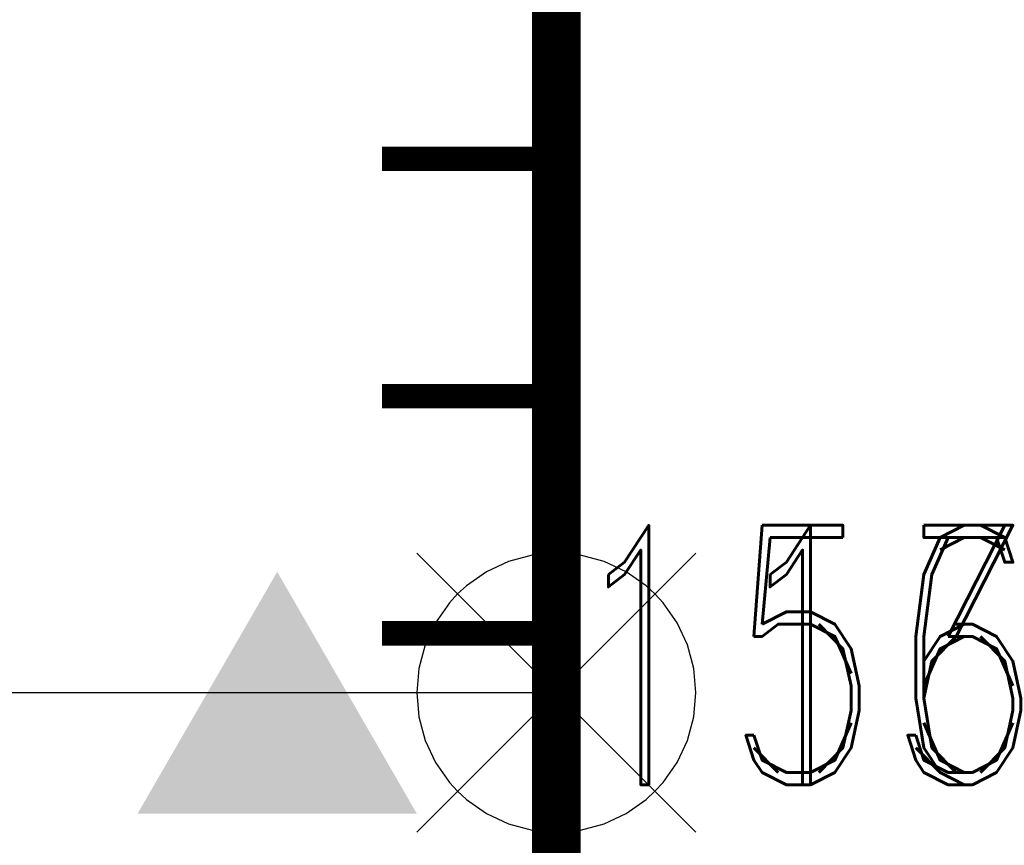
# Model space of a CAD drawing. Extents: x -2 to 113, y -136 to 16.
# Tile 459 of 541: x 109.29 to 113.44, y -40.53 to -37.05. Entities that reach past the tile are written whole.
import ezdxf
from ezdxf.enums import TextEntityAlignment as Align

# ---------------------------------------------------------------- set-up
doc = ezdxf.new("R2010")
doc.units = 0
doc.header["$MEASUREMENT"] = 0
doc.linetypes.add('SOLID', pattern=[0])
doc.layers.get('0').update_dxf_attribs({"linetype": 'SOLID'})
for name, color, linetype in [('1', 7, 'SOLID'), ('10', 7, 'SOLID'), ('11', 7, 'SOLID'), ('12', 7, 'SOLID'), ('13', 7, 'SOLID'), ('14', 7, 'SOLID'), ('15', 7, 'SOLID'), ('16', 7, 'SOLID'), ('17', 7, 'SOLID'), ('18', 7, 'SOLID'), ('19', 7, 'SOLID'), ('2', 7, 'SOLID'), ('20', 7, 'SOLID'), ('21', 7, 'SOLID'), ('22', 7, 'SOLID'), ('23', 7, 'SOLID'), ('24', 7, 'SOLID'), ('25', 7, 'SOLID'), ('26', 7, 'SOLID'), ('27', 7, 'SOLID'), ('28', 7, 'SOLID'), ('29', 7, 'SOLID'), ('3', 7, 'SOLID'), ('30', 7, 'SOLID'), ('31', 7, 'SOLID'), ('32', 7, 'SOLID'), ('33', 7, 'SOLID'), ('34', 7, 'SOLID'), ('35', 7, 'SOLID'), ('36', 7, 'SOLID'), ('37', 7, 'SOLID'), ('38', 7, 'SOLID'), ('39', 7, 'SOLID'), ('4', 7, 'SOLID'), ('40', 7, 'SOLID'), ('41', 7, 'SOLID'), ('42', 7, 'SOLID'), ('43', 7, 'SOLID'), ('44', 7, 'SOLID'), ('45', 7, 'SOLID'), ('46', 7, 'SOLID'), ('47', 7, 'SOLID'), ('48', 7, 'SOLID'), ('49', 7, 'SOLID'), ('5', 7, 'SOLID'), ('50', 7, 'SOLID'), ('51', 7, 'SOLID'), ('52', 7, 'SOLID'), ('53', 7, 'SOLID'), ('54', 7, 'SOLID'), ('55', 7, 'SOLID'), ('56', 7, 'SOLID'), ('57', 7, 'SOLID'), ('58', 7, 'SOLID'), ('59', 7, 'SOLID'), ('6', 7, 'SOLID'), ('60', 7, 'SOLID'), ('61', 7, 'SOLID'), ('62', 7, 'SOLID'), ('63', 7, 'SOLID'), ('64', 7, 'SOLID'), ('65', 7, 'SOLID'), ('66', 7, 'SOLID'), ('67', 7, 'SOLID'), ('68', 7, 'SOLID'), ('7', 7, 'SOLID'), ('8', 7, 'SOLID'), ('9', 7, 'SOLID')]:
    doc.layers.add(name, color=color, linetype=linetype)
doc.styles.add('ROMAND', font='romand', dxfattribs={"height": 1})

# ---------------------------------------------------------------- blocks, each defined once
blk = doc.blocks.new('DMK_3', base_point=(0, -6.7))
at = {"color": 7}
blk.add_solid([(-50, -50), (50, -50), (-50, -50), (0, 36.6)], dxfattribs=at)
blk = doc.blocks.new('DMK_19')
at = {"color": 7, "linetype": 'SOLID'}
for points in [[(-50, -50), (50, 50)], [(50, -50), (-50, 50)]]:
    blk.add_lwpolyline(points, dxfattribs=at)
blk = doc.blocks.new('DMK_7')
at = {"color": 7, "linetype": 'SOLID'}
blk.add_lwpolyline([(0, -50), (8.7, -49.25), (17.1, -47), (25, -43.3), (32.15, -38.3), (35.35, -35.35), (38.3, -32.15), (43.3, -25), (47, -17.1), (49.25, -8.7), (50, 0), (49.25, 8.7), (47, 17.1), (43.3, 25), (38.3, 32.15), (35.35, 35.35), (32.15, 38.3), (25, 43.3), (17.1, 47), (8.7, 49.25), (0, 50), (-8.7, 49.25), (-17.1, 47), (-25, 43.3), (-32.15, 38.3), (-35.35, 35.35), (-38.3, 32.15), (-43.3, 25), (-47, 17.1), (-49.25, 8.7), (-50, 0), (-49.25, -8.7), (-47, -17.1), (-43.3, -25), (-38.3, -32.15), (-35.35, -35.35), (-32.15, -38.3), (-25, -43.3), (-17.1, -47), (-8.7, -49.25), (0, -50)], dxfattribs=at)

msp = doc.modelspace()

# ---------------------------------------------------------------- linework, layer by layer
at = {"color": 7, "linetype": 'SOLID'}
for points, const_width in [([(-0.2175, -125.6385), (111.5472, -125.6385), (111.5472, 10.2438), (-0.2175, 10.2438), (-0.2175, -125.6385)], 0.2059), ([(111.5472, -37.6385), (110.8119, -37.6385)], 0.1029), ([(111.5472, -38.6385), (110.8119, -38.6385)], 0.1029), ([(111.5472, -39.6385), (110.8119, -39.6385)], 0.1029)]:
    msp.add_lwpolyline(points, dxfattribs=dict(at, const_width=const_width))
at = {"layer": '1', "color": 7, "linetype": 'SOLID'}
for points, const_width in [([(-0.2175, -125.6385), (111.5472, -125.6385), (111.5472, 10.2438), (-0.2175, 10.2438), (-0.2175, -125.6385)], 0.2059), ([(111.5472, -37.6385), (110.8119, -37.6385)], 0.1029), ([(111.5472, -38.6385), (110.8119, -38.6385)], 0.1029), ([(111.5472, -39.6385), (110.8119, -39.6385)], 0.1029)]:
    msp.add_lwpolyline(points, dxfattribs=dict(at, const_width=const_width))
at = {"layer": '10', "color": 7, "linetype": 'SOLID'}
for points, const_width in [([(-0.2175, -125.6385), (111.5472, -125.6385), (111.5472, 10.2438), (-0.2175, 10.2438), (-0.2175, -125.6385)], 0.2059), ([(111.5472, -37.6385), (110.8119, -37.6385)], 0.1029), ([(111.5472, -38.6385), (110.8119, -38.6385)], 0.1029), ([(111.5472, -39.6385), (110.8119, -39.6385)], 0.1029)]:
    msp.add_lwpolyline(points, dxfattribs=dict(at, const_width=const_width))
at = {"layer": '11', "color": 7, "linetype": 'SOLID'}
for points, const_width in [([(-0.2175, -125.6385), (111.5472, -125.6385), (111.5472, 10.2438), (-0.2175, 10.2438), (-0.2175, -125.6385)], 0.2059), ([(111.5472, -37.6385), (110.8119, -37.6385)], 0.1029), ([(111.5472, -38.6385), (110.8119, -38.6385)], 0.1029), ([(111.5472, -39.6385), (110.8119, -39.6385)], 0.1029)]:
    msp.add_lwpolyline(points, dxfattribs=dict(at, const_width=const_width))
at = {"layer": '12', "color": 7, "linetype": 'SOLID'}
for points, const_width in [([(-0.2175, -125.6385), (111.5472, -125.6385), (111.5472, 10.2438), (-0.2175, 10.2438), (-0.2175, -125.6385)], 0.2059), ([(111.5472, -37.6385), (110.8119, -37.6385)], 0.1029), ([(111.5472, -38.6385), (110.8119, -38.6385)], 0.1029), ([(111.5472, -39.6385), (110.8119, -39.6385)], 0.1029)]:
    msp.add_lwpolyline(points, dxfattribs=dict(at, const_width=const_width))
at = {"layer": '13', "color": 7, "linetype": 'SOLID'}
for points, const_width in [([(-0.2175, -125.6385), (111.5472, -125.6385), (111.5472, 10.2438), (-0.2175, 10.2438), (-0.2175, -125.6385)], 0.2059), ([(111.5472, -37.6385), (110.8119, -37.6385)], 0.1029), ([(111.5472, -38.6385), (110.8119, -38.6385)], 0.1029), ([(111.5472, -39.6385), (110.8119, -39.6385)], 0.1029)]:
    msp.add_lwpolyline(points, dxfattribs=dict(at, const_width=const_width))
at = {"layer": '14', "color": 7, "linetype": 'SOLID'}
for points, const_width in [([(-0.2175, -125.6385), (111.5472, -125.6385), (111.5472, 10.2438), (-0.2175, 10.2438), (-0.2175, -125.6385)], 0.2059), ([(111.5472, -37.6385), (110.8119, -37.6385)], 0.1029), ([(111.5472, -38.6385), (110.8119, -38.6385)], 0.1029), ([(111.5472, -39.6385), (110.8119, -39.6385)], 0.1029)]:
    msp.add_lwpolyline(points, dxfattribs=dict(at, const_width=const_width))
at = {"layer": '15', "color": 7, "linetype": 'SOLID'}
for points, const_width in [([(-0.2175, -125.6385), (111.5472, -125.6385), (111.5472, 10.2438), (-0.2175, 10.2438), (-0.2175, -125.6385)], 0.2059), ([(111.5472, -37.6385), (110.8119, -37.6385)], 0.1029), ([(111.5472, -38.6385), (110.8119, -38.6385)], 0.1029), ([(111.5472, -39.6385), (110.8119, -39.6385)], 0.1029)]:
    msp.add_lwpolyline(points, dxfattribs=dict(at, const_width=const_width))
at = {"layer": '16', "color": 7, "linetype": 'SOLID'}
for points, const_width in [([(-0.2175, -125.6385), (111.5472, -125.6385), (111.5472, 10.2438), (-0.2175, 10.2438), (-0.2175, -125.6385)], 0.2059), ([(111.5472, -37.6385), (110.8119, -37.6385)], 0.1029), ([(111.5472, -38.6385), (110.8119, -38.6385)], 0.1029), ([(111.5472, -39.6385), (110.8119, -39.6385)], 0.1029)]:
    msp.add_lwpolyline(points, dxfattribs=dict(at, const_width=const_width))
at = {"layer": '17', "color": 7, "linetype": 'SOLID'}
for points, const_width in [([(-0.2175, -125.6385), (111.5472, -125.6385), (111.5472, 10.2438), (-0.2175, 10.2438), (-0.2175, -125.6385)], 0.2059), ([(111.5472, -37.6385), (110.8119, -37.6385)], 0.1029), ([(111.5472, -38.6385), (110.8119, -38.6385)], 0.1029), ([(111.5472, -39.6385), (110.8119, -39.6385)], 0.1029)]:
    msp.add_lwpolyline(points, dxfattribs=dict(at, const_width=const_width))
at = {"layer": '18', "color": 7, "linetype": 'SOLID'}
for points, const_width in [([(-0.2175, -125.6385), (111.5472, -125.6385), (111.5472, 10.2438), (-0.2175, 10.2438), (-0.2175, -125.6385)], 0.2059), ([(111.5472, -37.6385), (110.8119, -37.6385)], 0.1029), ([(111.5472, -38.6385), (110.8119, -38.6385)], 0.1029), ([(111.5472, -39.6385), (110.8119, -39.6385)], 0.1029)]:
    msp.add_lwpolyline(points, dxfattribs=dict(at, const_width=const_width))
at = {"layer": '19', "color": 7, "linetype": 'SOLID'}
for points, const_width in [([(-0.2175, -125.6385), (111.5472, -125.6385), (111.5472, 10.2438), (-0.2175, 10.2438), (-0.2175, -125.6385)], 0.2059), ([(111.5472, -37.6385), (110.8119, -37.6385)], 0.1029), ([(111.5472, -38.6385), (110.8119, -38.6385)], 0.1029), ([(111.5472, -39.6385), (110.8119, -39.6385)], 0.1029)]:
    msp.add_lwpolyline(points, dxfattribs=dict(at, const_width=const_width))
at = {"layer": '2', "color": 7, "linetype": 'SOLID'}
for points, const_width in [([(-0.2175, -125.6385), (111.5472, -125.6385), (111.5472, 10.2438), (-0.2175, 10.2438), (-0.2175, -125.6385)], 0.2059), ([(111.5472, -37.6385), (110.8119, -37.6385)], 0.1029), ([(111.5472, -38.6385), (110.8119, -38.6385)], 0.1029), ([(111.5472, -39.6385), (110.8119, -39.6385)], 0.1029)]:
    msp.add_lwpolyline(points, dxfattribs=dict(at, const_width=const_width))
at = {"layer": '20', "color": 7, "linetype": 'SOLID'}
for points, const_width in [([(-0.2175, -125.6385), (111.5472, -125.6385), (111.5472, 10.2438), (-0.2175, 10.2438), (-0.2175, -125.6385)], 0.2059), ([(111.5472, -37.6385), (110.8119, -37.6385)], 0.1029), ([(111.5472, -38.6385), (110.8119, -38.6385)], 0.1029), ([(111.5472, -39.6385), (110.8119, -39.6385)], 0.1029)]:
    msp.add_lwpolyline(points, dxfattribs=dict(at, const_width=const_width))
at = {"layer": '21', "color": 7, "linetype": 'SOLID'}
for points, const_width in [([(-0.2175, -125.6385), (111.5472, -125.6385), (111.5472, 10.2438), (-0.2175, 10.2438), (-0.2175, -125.6385)], 0.2059), ([(111.5472, -37.6385), (110.8119, -37.6385)], 0.1029), ([(111.5472, -38.6385), (110.8119, -38.6385)], 0.1029), ([(111.5472, -39.6385), (110.8119, -39.6385)], 0.1029)]:
    msp.add_lwpolyline(points, dxfattribs=dict(at, const_width=const_width))
at = {"layer": '22', "color": 7, "linetype": 'SOLID'}
for points, const_width in [([(-0.2175, -125.6385), (111.5472, -125.6385), (111.5472, 10.2438), (-0.2175, 10.2438), (-0.2175, -125.6385)], 0.2059), ([(111.5472, -37.6385), (110.8119, -37.6385)], 0.1029), ([(111.5472, -38.6385), (110.8119, -38.6385)], 0.1029), ([(111.5472, -39.6385), (110.8119, -39.6385)], 0.1029)]:
    msp.add_lwpolyline(points, dxfattribs=dict(at, const_width=const_width))
at = {"layer": '23', "color": 7, "linetype": 'SOLID'}
for points, const_width in [([(-0.2175, -125.6385), (111.5472, -125.6385), (111.5472, 10.2438), (-0.2175, 10.2438), (-0.2175, -125.6385)], 0.2059), ([(111.5472, -37.6385), (110.8119, -37.6385)], 0.1029), ([(111.5472, -38.6385), (110.8119, -38.6385)], 0.1029), ([(111.5472, -39.6385), (110.8119, -39.6385)], 0.1029)]:
    msp.add_lwpolyline(points, dxfattribs=dict(at, const_width=const_width))
at = {"layer": '24', "color": 7, "linetype": 'SOLID'}
for points, const_width in [([(-0.2175, -125.6385), (111.5472, -125.6385), (111.5472, 10.2438), (-0.2175, 10.2438), (-0.2175, -125.6385)], 0.2059), ([(111.5472, -37.6385), (110.8119, -37.6385)], 0.1029), ([(111.5472, -38.6385), (110.8119, -38.6385)], 0.1029), ([(111.5472, -39.6385), (110.8119, -39.6385)], 0.1029)]:
    msp.add_lwpolyline(points, dxfattribs=dict(at, const_width=const_width))
at = {"layer": '25', "color": 7, "linetype": 'SOLID'}
for points, const_width in [([(-0.2175, -125.6385), (111.5472, -125.6385), (111.5472, 10.2438), (-0.2175, 10.2438), (-0.2175, -125.6385)], 0.2059), ([(111.5472, -37.6385), (110.8119, -37.6385)], 0.1029), ([(111.5472, -38.6385), (110.8119, -38.6385)], 0.1029), ([(111.5472, -39.6385), (110.8119, -39.6385)], 0.1029)]:
    msp.add_lwpolyline(points, dxfattribs=dict(at, const_width=const_width))
at = {"layer": '26', "color": 7, "linetype": 'SOLID'}
for points, const_width in [([(-0.2175, -125.6385), (111.5472, -125.6385), (111.5472, 10.2438), (-0.2175, 10.2438), (-0.2175, -125.6385)], 0.2059), ([(111.5472, -37.6385), (110.8119, -37.6385)], 0.1029), ([(111.5472, -38.6385), (110.8119, -38.6385)], 0.1029), ([(111.5472, -39.6385), (110.8119, -39.6385)], 0.1029)]:
    msp.add_lwpolyline(points, dxfattribs=dict(at, const_width=const_width))
at = {"layer": '27', "color": 7, "linetype": 'SOLID'}
for points, const_width in [([(-0.2175, -125.6385), (111.5472, -125.6385), (111.5472, 10.2438), (-0.2175, 10.2438), (-0.2175, -125.6385)], 0.2059), ([(111.5472, -37.6385), (110.8119, -37.6385)], 0.1029), ([(111.5472, -38.6385), (110.8119, -38.6385)], 0.1029), ([(111.5472, -39.6385), (110.8119, -39.6385)], 0.1029)]:
    msp.add_lwpolyline(points, dxfattribs=dict(at, const_width=const_width))
at = {"layer": '28', "color": 7, "linetype": 'SOLID'}
for points, const_width in [([(-0.2175, -125.6385), (111.5472, -125.6385), (111.5472, 10.2438), (-0.2175, 10.2438), (-0.2175, -125.6385)], 0.2059), ([(111.5472, -37.6385), (110.8119, -37.6385)], 0.1029), ([(111.5472, -38.6385), (110.8119, -38.6385)], 0.1029), ([(111.5472, -39.6385), (110.8119, -39.6385)], 0.1029)]:
    msp.add_lwpolyline(points, dxfattribs=dict(at, const_width=const_width))
at = {"layer": '29', "color": 7, "linetype": 'SOLID'}
for points, const_width in [([(-0.2175, -125.6385), (111.5472, -125.6385), (111.5472, 10.2438), (-0.2175, 10.2438), (-0.2175, -125.6385)], 0.2059), ([(111.5472, -37.6385), (110.8119, -37.6385)], 0.1029), ([(111.5472, -38.6385), (110.8119, -38.6385)], 0.1029), ([(111.5472, -39.6385), (110.8119, -39.6385)], 0.1029)]:
    msp.add_lwpolyline(points, dxfattribs=dict(at, const_width=const_width))
msp.add_lwpolyline([(93.9001, -39.8885), (111.5472, -39.8885)], dxfattribs=at)
at = {"layer": '3', "color": 7, "linetype": 'SOLID'}
for points, const_width in [([(-0.2175, -125.6385), (111.5472, -125.6385), (111.5472, 10.2438), (-0.2175, 10.2438), (-0.2175, -125.6385)], 0.2059), ([(111.5472, -37.6385), (110.8119, -37.6385)], 0.1029), ([(111.5472, -38.6385), (110.8119, -38.6385)], 0.1029), ([(111.5472, -39.6385), (110.8119, -39.6385)], 0.1029)]:
    msp.add_lwpolyline(points, dxfattribs=dict(at, const_width=const_width))
at = {"layer": '30', "color": 7, "linetype": 'SOLID'}
for points, const_width in [([(-0.2175, -125.6385), (111.5472, -125.6385), (111.5472, 10.2438), (-0.2175, 10.2438), (-0.2175, -125.6385)], 0.2059), ([(111.5472, -37.6385), (110.8119, -37.6385)], 0.1029), ([(111.5472, -38.6385), (110.8119, -38.6385)], 0.1029), ([(111.5472, -39.6385), (110.8119, -39.6385)], 0.1029)]:
    msp.add_lwpolyline(points, dxfattribs=dict(at, const_width=const_width))
at = {"layer": '31', "color": 7, "linetype": 'SOLID'}
for points, const_width in [([(-0.2175, -125.6385), (111.5472, -125.6385), (111.5472, 10.2438), (-0.2175, 10.2438), (-0.2175, -125.6385)], 0.2059), ([(111.5472, -37.6385), (110.8119, -37.6385)], 0.1029), ([(111.5472, -38.6385), (110.8119, -38.6385)], 0.1029), ([(111.5472, -39.6385), (110.8119, -39.6385)], 0.1029)]:
    msp.add_lwpolyline(points, dxfattribs=dict(at, const_width=const_width))
at = {"layer": '32', "color": 7, "linetype": 'SOLID'}
for points, const_width in [([(-0.2175, -125.6385), (111.5472, -125.6385), (111.5472, 10.2438), (-0.2175, 10.2438), (-0.2175, -125.6385)], 0.2059), ([(111.5472, -37.6385), (110.8119, -37.6385)], 0.1029), ([(111.5472, -38.6385), (110.8119, -38.6385)], 0.1029), ([(111.5472, -39.6385), (110.8119, -39.6385)], 0.1029)]:
    msp.add_lwpolyline(points, dxfattribs=dict(at, const_width=const_width))
at = {"layer": '33', "color": 7, "linetype": 'SOLID'}
for points, const_width in [([(-0.2175, -125.6385), (111.5472, -125.6385), (111.5472, 10.2438), (-0.2175, 10.2438), (-0.2175, -125.6385)], 0.2059), ([(111.5472, -37.6385), (110.8119, -37.6385)], 0.1029), ([(111.5472, -38.6385), (110.8119, -38.6385)], 0.1029), ([(111.5472, -39.6385), (110.8119, -39.6385)], 0.1029)]:
    msp.add_lwpolyline(points, dxfattribs=dict(at, const_width=const_width))
at = {"layer": '34', "color": 7, "linetype": 'SOLID'}
for points, const_width in [([(-0.2175, -125.6385), (111.5472, -125.6385), (111.5472, 10.2438), (-0.2175, 10.2438), (-0.2175, -125.6385)], 0.2059), ([(111.5472, -37.6385), (110.8119, -37.6385)], 0.1029), ([(111.5472, -38.6385), (110.8119, -38.6385)], 0.1029), ([(111.5472, -39.6385), (110.8119, -39.6385)], 0.1029)]:
    msp.add_lwpolyline(points, dxfattribs=dict(at, const_width=const_width))
at = {"layer": '35', "color": 7, "linetype": 'SOLID'}
for points, const_width in [([(-0.2175, -125.6385), (111.5472, -125.6385), (111.5472, 10.2438), (-0.2175, 10.2438), (-0.2175, -125.6385)], 0.2059), ([(111.5472, -37.6385), (110.8119, -37.6385)], 0.1029), ([(111.5472, -38.6385), (110.8119, -38.6385)], 0.1029), ([(111.5472, -39.6385), (110.8119, -39.6385)], 0.1029)]:
    msp.add_lwpolyline(points, dxfattribs=dict(at, const_width=const_width))
at = {"layer": '36', "color": 7, "linetype": 'SOLID'}
for points, const_width in [([(-0.2175, -125.6385), (111.5472, -125.6385), (111.5472, 10.2438), (-0.2175, 10.2438), (-0.2175, -125.6385)], 0.2059), ([(111.5472, -37.6385), (110.8119, -37.6385)], 0.1029), ([(111.5472, -38.6385), (110.8119, -38.6385)], 0.1029), ([(111.5472, -39.6385), (110.8119, -39.6385)], 0.1029)]:
    msp.add_lwpolyline(points, dxfattribs=dict(at, const_width=const_width))
at = {"layer": '37', "color": 7, "linetype": 'SOLID'}
for points, const_width in [([(-0.2175, -125.6385), (111.5472, -125.6385), (111.5472, 10.2438), (-0.2175, 10.2438), (-0.2175, -125.6385)], 0.2059), ([(111.5472, -37.6385), (110.8119, -37.6385)], 0.1029), ([(111.5472, -38.6385), (110.8119, -38.6385)], 0.1029), ([(111.5472, -39.6385), (110.8119, -39.6385)], 0.1029)]:
    msp.add_lwpolyline(points, dxfattribs=dict(at, const_width=const_width))
at = {"layer": '38', "color": 7, "linetype": 'SOLID'}
for points, const_width in [([(-0.2175, -125.6385), (111.5472, -125.6385), (111.5472, 10.2438), (-0.2175, 10.2438), (-0.2175, -125.6385)], 0.2059), ([(111.5472, -37.6385), (110.8119, -37.6385)], 0.1029), ([(111.5472, -38.6385), (110.8119, -38.6385)], 0.1029), ([(111.5472, -39.6385), (110.8119, -39.6385)], 0.1029)]:
    msp.add_lwpolyline(points, dxfattribs=dict(at, const_width=const_width))
at = {"layer": '39', "color": 7, "linetype": 'SOLID'}
for points, const_width in [([(-0.2175, -125.6385), (111.5472, -125.6385), (111.5472, 10.2438), (-0.2175, 10.2438), (-0.2175, -125.6385)], 0.2059), ([(111.5472, -37.6385), (110.8119, -37.6385)], 0.1029), ([(111.5472, -38.6385), (110.8119, -38.6385)], 0.1029), ([(111.5472, -39.6385), (110.8119, -39.6385)], 0.1029)]:
    msp.add_lwpolyline(points, dxfattribs=dict(at, const_width=const_width))
at = {"layer": '4', "color": 7, "linetype": 'SOLID'}
for points, const_width in [([(-0.2175, -125.6385), (111.5472, -125.6385), (111.5472, 10.2438), (-0.2175, 10.2438), (-0.2175, -125.6385)], 0.2059), ([(111.5472, -37.6385), (110.8119, -37.6385)], 0.1029), ([(111.5472, -38.6385), (110.8119, -38.6385)], 0.1029), ([(111.5472, -39.6385), (110.8119, -39.6385)], 0.1029)]:
    msp.add_lwpolyline(points, dxfattribs=dict(at, const_width=const_width))
at = {"layer": '40', "color": 7, "linetype": 'SOLID'}
for points, const_width in [([(-0.2175, -125.6385), (111.5472, -125.6385), (111.5472, 10.2438), (-0.2175, 10.2438), (-0.2175, -125.6385)], 0.2059), ([(111.5472, -37.6385), (110.8119, -37.6385)], 0.1029), ([(111.5472, -38.6385), (110.8119, -38.6385)], 0.1029), ([(111.5472, -39.6385), (110.8119, -39.6385)], 0.1029)]:
    msp.add_lwpolyline(points, dxfattribs=dict(at, const_width=const_width))
at = {"layer": '41', "color": 7, "linetype": 'SOLID'}
for points, const_width in [([(-0.2175, -125.6385), (111.5472, -125.6385), (111.5472, 10.2438), (-0.2175, 10.2438), (-0.2175, -125.6385)], 0.2059), ([(111.5472, -37.6385), (110.8119, -37.6385)], 0.1029), ([(111.5472, -38.6385), (110.8119, -38.6385)], 0.1029), ([(111.5472, -39.6385), (110.8119, -39.6385)], 0.1029)]:
    msp.add_lwpolyline(points, dxfattribs=dict(at, const_width=const_width))
at = {"layer": '42', "color": 7, "linetype": 'SOLID'}
for points, const_width in [([(-0.2175, -125.6385), (111.5472, -125.6385), (111.5472, 10.2438), (-0.2175, 10.2438), (-0.2175, -125.6385)], 0.2059), ([(111.5472, -37.6385), (110.8119, -37.6385)], 0.1029), ([(111.5472, -38.6385), (110.8119, -38.6385)], 0.1029), ([(111.5472, -39.6385), (110.8119, -39.6385)], 0.1029)]:
    msp.add_lwpolyline(points, dxfattribs=dict(at, const_width=const_width))
at = {"layer": '43', "color": 7, "linetype": 'SOLID'}
for points, const_width in [([(-0.2175, -125.6385), (111.5472, -125.6385), (111.5472, 10.2438), (-0.2175, 10.2438), (-0.2175, -125.6385)], 0.2059), ([(111.5472, -37.6385), (110.8119, -37.6385)], 0.1029), ([(111.5472, -38.6385), (110.8119, -38.6385)], 0.1029), ([(111.5472, -39.6385), (110.8119, -39.6385)], 0.1029)]:
    msp.add_lwpolyline(points, dxfattribs=dict(at, const_width=const_width))
at = {"layer": '44', "color": 7, "linetype": 'SOLID'}
for points, const_width in [([(-0.2175, -125.6385), (111.5472, -125.6385), (111.5472, 10.2438), (-0.2175, 10.2438), (-0.2175, -125.6385)], 0.2059), ([(111.5472, -37.6385), (110.8119, -37.6385)], 0.1029), ([(111.5472, -38.6385), (110.8119, -38.6385)], 0.1029), ([(111.5472, -39.6385), (110.8119, -39.6385)], 0.1029)]:
    msp.add_lwpolyline(points, dxfattribs=dict(at, const_width=const_width))
at = {"layer": '45', "color": 7, "linetype": 'SOLID'}
for points, const_width in [([(-0.2175, -125.6385), (111.5472, -125.6385), (111.5472, 10.2438), (-0.2175, 10.2438), (-0.2175, -125.6385)], 0.2059), ([(111.5472, -37.6385), (110.8119, -37.6385)], 0.1029), ([(111.5472, -38.6385), (110.8119, -38.6385)], 0.1029), ([(111.5472, -39.6385), (110.8119, -39.6385)], 0.1029)]:
    msp.add_lwpolyline(points, dxfattribs=dict(at, const_width=const_width))
at = {"layer": '46', "color": 7, "linetype": 'SOLID'}
for points, const_width in [([(-0.2175, -125.6385), (111.5472, -125.6385), (111.5472, 10.2438), (-0.2175, 10.2438), (-0.2175, -125.6385)], 0.2059), ([(111.5472, -37.6385), (110.8119, -37.6385)], 0.1029), ([(111.5472, -38.6385), (110.8119, -38.6385)], 0.1029), ([(111.5472, -39.6385), (110.8119, -39.6385)], 0.1029)]:
    msp.add_lwpolyline(points, dxfattribs=dict(at, const_width=const_width))
at = {"layer": '47', "color": 7, "linetype": 'SOLID'}
for points, const_width in [([(-0.2175, -125.6385), (111.5472, -125.6385), (111.5472, 10.2438), (-0.2175, 10.2438), (-0.2175, -125.6385)], 0.2059), ([(111.5472, -37.6385), (110.8119, -37.6385)], 0.1029), ([(111.5472, -38.6385), (110.8119, -38.6385)], 0.1029), ([(111.5472, -39.6385), (110.8119, -39.6385)], 0.1029)]:
    msp.add_lwpolyline(points, dxfattribs=dict(at, const_width=const_width))
at = {"layer": '48', "color": 7, "linetype": 'SOLID'}
for points, const_width in [([(-0.2175, -125.6385), (111.5472, -125.6385), (111.5472, 10.2438), (-0.2175, 10.2438), (-0.2175, -125.6385)], 0.2059), ([(111.5472, -37.6385), (110.8119, -37.6385)], 0.1029), ([(111.5472, -38.6385), (110.8119, -38.6385)], 0.1029), ([(111.5472, -39.6385), (110.8119, -39.6385)], 0.1029)]:
    msp.add_lwpolyline(points, dxfattribs=dict(at, const_width=const_width))
at = {"layer": '49', "color": 7, "linetype": 'SOLID'}
for points, const_width in [([(-0.2175, -125.6385), (111.5472, -125.6385), (111.5472, 10.2438), (-0.2175, 10.2438), (-0.2175, -125.6385)], 0.2059), ([(111.5472, -37.6385), (110.8119, -37.6385)], 0.1029), ([(111.5472, -38.6385), (110.8119, -38.6385)], 0.1029), ([(111.5472, -39.6385), (110.8119, -39.6385)], 0.1029)]:
    msp.add_lwpolyline(points, dxfattribs=dict(at, const_width=const_width))
at = {"layer": '5', "color": 7, "linetype": 'SOLID'}
for points, const_width in [([(-0.2175, -125.6385), (111.5472, -125.6385), (111.5472, 10.2438), (-0.2175, 10.2438), (-0.2175, -125.6385)], 0.2059), ([(111.5472, -37.6385), (110.8119, -37.6385)], 0.1029), ([(111.5472, -38.6385), (110.8119, -38.6385)], 0.1029), ([(111.5472, -39.6385), (110.8119, -39.6385)], 0.1029)]:
    msp.add_lwpolyline(points, dxfattribs=dict(at, const_width=const_width))
at = {"layer": '50', "color": 7, "linetype": 'SOLID'}
for points, const_width in [([(-0.2175, -125.6385), (111.5472, -125.6385), (111.5472, 10.2438), (-0.2175, 10.2438), (-0.2175, -125.6385)], 0.2059), ([(111.5472, -37.6385), (110.8119, -37.6385)], 0.1029), ([(111.5472, -38.6385), (110.8119, -38.6385)], 0.1029), ([(111.5472, -39.6385), (110.8119, -39.6385)], 0.1029)]:
    msp.add_lwpolyline(points, dxfattribs=dict(at, const_width=const_width))
at = {"layer": '51', "color": 7, "linetype": 'SOLID'}
for points, const_width in [([(-0.2175, -125.6385), (111.5472, -125.6385), (111.5472, 10.2438), (-0.2175, 10.2438), (-0.2175, -125.6385)], 0.2059), ([(111.5472, -37.6385), (110.8119, -37.6385)], 0.1029), ([(111.5472, -38.6385), (110.8119, -38.6385)], 0.1029), ([(111.5472, -39.6385), (110.8119, -39.6385)], 0.1029)]:
    msp.add_lwpolyline(points, dxfattribs=dict(at, const_width=const_width))
at = {"layer": '52', "color": 7, "linetype": 'SOLID'}
for points, const_width in [([(-0.2175, -125.6385), (111.5472, -125.6385), (111.5472, 10.2438), (-0.2175, 10.2438), (-0.2175, -125.6385)], 0.2059), ([(111.5472, -37.6385), (110.8119, -37.6385)], 0.1029), ([(111.5472, -38.6385), (110.8119, -38.6385)], 0.1029), ([(111.5472, -39.6385), (110.8119, -39.6385)], 0.1029)]:
    msp.add_lwpolyline(points, dxfattribs=dict(at, const_width=const_width))
at = {"layer": '53', "color": 7, "linetype": 'SOLID'}
for points, const_width in [([(-0.2175, -125.6385), (111.5472, -125.6385), (111.5472, 10.2438), (-0.2175, 10.2438), (-0.2175, -125.6385)], 0.2059), ([(111.5472, -37.6385), (110.8119, -37.6385)], 0.1029), ([(111.5472, -38.6385), (110.8119, -38.6385)], 0.1029), ([(111.5472, -39.6385), (110.8119, -39.6385)], 0.1029)]:
    msp.add_lwpolyline(points, dxfattribs=dict(at, const_width=const_width))
at = {"layer": '54', "color": 7, "linetype": 'SOLID'}
for points, const_width in [([(-0.2175, -125.6385), (111.5472, -125.6385), (111.5472, 10.2438), (-0.2175, 10.2438), (-0.2175, -125.6385)], 0.2059), ([(111.5472, -37.6385), (110.8119, -37.6385)], 0.1029), ([(111.5472, -38.6385), (110.8119, -38.6385)], 0.1029), ([(111.5472, -39.6385), (110.8119, -39.6385)], 0.1029)]:
    msp.add_lwpolyline(points, dxfattribs=dict(at, const_width=const_width))
at = {"layer": '55', "color": 7, "linetype": 'SOLID'}
for points, const_width in [([(-0.2175, -125.6385), (111.5472, -125.6385), (111.5472, 10.2438), (-0.2175, 10.2438), (-0.2175, -125.6385)], 0.2059), ([(111.5472, -37.6385), (110.8119, -37.6385)], 0.1029), ([(111.5472, -38.6385), (110.8119, -38.6385)], 0.1029), ([(111.5472, -39.6385), (110.8119, -39.6385)], 0.1029)]:
    msp.add_lwpolyline(points, dxfattribs=dict(at, const_width=const_width))
at = {"layer": '56', "color": 7, "linetype": 'SOLID'}
for points, const_width in [([(-0.2175, -125.6385), (111.5472, -125.6385), (111.5472, 10.2438), (-0.2175, 10.2438), (-0.2175, -125.6385)], 0.2059), ([(111.5472, -37.6385), (110.8119, -37.6385)], 0.1029), ([(111.5472, -38.6385), (110.8119, -38.6385)], 0.1029), ([(111.5472, -39.6385), (110.8119, -39.6385)], 0.1029)]:
    msp.add_lwpolyline(points, dxfattribs=dict(at, const_width=const_width))
at = {"layer": '57', "color": 7, "linetype": 'SOLID'}
for points, const_width in [([(-0.2175, -125.6385), (111.5472, -125.6385), (111.5472, 10.2438), (-0.2175, 10.2438), (-0.2175, -125.6385)], 0.2059), ([(111.5472, -37.6385), (110.8119, -37.6385)], 0.1029), ([(111.5472, -38.6385), (110.8119, -38.6385)], 0.1029), ([(111.5472, -39.6385), (110.8119, -39.6385)], 0.1029)]:
    msp.add_lwpolyline(points, dxfattribs=dict(at, const_width=const_width))
at = {"layer": '58', "color": 7, "linetype": 'SOLID'}
for points, const_width in [([(-0.2175, -125.6385), (111.5472, -125.6385), (111.5472, 10.2438), (-0.2175, 10.2438), (-0.2175, -125.6385)], 0.2059), ([(111.5472, -37.6385), (110.8119, -37.6385)], 0.1029), ([(111.5472, -38.6385), (110.8119, -38.6385)], 0.1029), ([(111.5472, -39.6385), (110.8119, -39.6385)], 0.1029)]:
    msp.add_lwpolyline(points, dxfattribs=dict(at, const_width=const_width))
at = {"layer": '59', "color": 7, "linetype": 'SOLID'}
for points, const_width in [([(-0.2175, -125.6385), (111.5472, -125.6385), (111.5472, 10.2438), (-0.2175, 10.2438), (-0.2175, -125.6385)], 0.2059), ([(111.5472, -37.6385), (110.8119, -37.6385)], 0.1029), ([(111.5472, -38.6385), (110.8119, -38.6385)], 0.1029), ([(111.5472, -39.6385), (110.8119, -39.6385)], 0.1029)]:
    msp.add_lwpolyline(points, dxfattribs=dict(at, const_width=const_width))
at = {"layer": '6', "color": 7, "linetype": 'SOLID'}
for points, const_width in [([(-0.2175, -125.6385), (111.5472, -125.6385), (111.5472, 10.2438), (-0.2175, 10.2438), (-0.2175, -125.6385)], 0.2059), ([(111.5472, -37.6385), (110.8119, -37.6385)], 0.1029), ([(111.5472, -38.6385), (110.8119, -38.6385)], 0.1029), ([(111.5472, -39.6385), (110.8119, -39.6385)], 0.1029)]:
    msp.add_lwpolyline(points, dxfattribs=dict(at, const_width=const_width))
at = {"layer": '60', "color": 7, "linetype": 'SOLID'}
for points, const_width in [([(-0.2175, -125.6385), (111.5472, -125.6385), (111.5472, 10.2438), (-0.2175, 10.2438), (-0.2175, -125.6385)], 0.2059), ([(111.5472, -37.6385), (110.8119, -37.6385)], 0.1029), ([(111.5472, -38.6385), (110.8119, -38.6385)], 0.1029), ([(111.5472, -39.6385), (110.8119, -39.6385)], 0.1029)]:
    msp.add_lwpolyline(points, dxfattribs=dict(at, const_width=const_width))
at = {"layer": '61', "color": 7, "linetype": 'SOLID'}
for points, const_width in [([(-0.2175, -125.6385), (111.5472, -125.6385), (111.5472, 10.2438), (-0.2175, 10.2438), (-0.2175, -125.6385)], 0.2059), ([(111.5472, -37.6385), (110.8119, -37.6385)], 0.1029), ([(111.5472, -38.6385), (110.8119, -38.6385)], 0.1029), ([(111.5472, -39.6385), (110.8119, -39.6385)], 0.1029)]:
    msp.add_lwpolyline(points, dxfattribs=dict(at, const_width=const_width))
at = {"layer": '62', "color": 7, "linetype": 'SOLID'}
for points, const_width in [([(-0.2175, -125.6385), (111.5472, -125.6385), (111.5472, 10.2438), (-0.2175, 10.2438), (-0.2175, -125.6385)], 0.2059), ([(111.5472, -37.6385), (110.8119, -37.6385)], 0.1029), ([(111.5472, -38.6385), (110.8119, -38.6385)], 0.1029), ([(111.5472, -39.6385), (110.8119, -39.6385)], 0.1029)]:
    msp.add_lwpolyline(points, dxfattribs=dict(at, const_width=const_width))
at = {"layer": '63', "color": 7, "linetype": 'SOLID'}
for points, const_width in [([(-0.2175, -125.6385), (111.5472, -125.6385), (111.5472, 10.2438), (-0.2175, 10.2438), (-0.2175, -125.6385)], 0.2059), ([(111.5472, -37.6385), (110.8119, -37.6385)], 0.1029), ([(111.5472, -38.6385), (110.8119, -38.6385)], 0.1029), ([(111.5472, -39.6385), (110.8119, -39.6385)], 0.1029)]:
    msp.add_lwpolyline(points, dxfattribs=dict(at, const_width=const_width))
at = {"layer": '64', "color": 7, "linetype": 'SOLID'}
for points, const_width in [([(-0.2175, -125.6385), (111.5472, -125.6385), (111.5472, 10.2438), (-0.2175, 10.2438), (-0.2175, -125.6385)], 0.2059), ([(111.5472, -37.6385), (110.8119, -37.6385)], 0.1029), ([(111.5472, -38.6385), (110.8119, -38.6385)], 0.1029), ([(111.5472, -39.6385), (110.8119, -39.6385)], 0.1029)]:
    msp.add_lwpolyline(points, dxfattribs=dict(at, const_width=const_width))
at = {"layer": '65', "color": 7, "linetype": 'SOLID'}
for points, const_width in [([(-0.2175, -125.6385), (111.5472, -125.6385), (111.5472, 10.2438), (-0.2175, 10.2438), (-0.2175, -125.6385)], 0.2059), ([(111.5472, -37.6385), (110.8119, -37.6385)], 0.1029), ([(111.5472, -38.6385), (110.8119, -38.6385)], 0.1029), ([(111.5472, -39.6385), (110.8119, -39.6385)], 0.1029)]:
    msp.add_lwpolyline(points, dxfattribs=dict(at, const_width=const_width))
at = {"layer": '66', "color": 7, "linetype": 'SOLID'}
for points, const_width in [([(-0.2175, -125.6385), (111.5472, -125.6385), (111.5472, 10.2438), (-0.2175, 10.2438), (-0.2175, -125.6385)], 0.2059), ([(111.5472, -37.6385), (110.8119, -37.6385)], 0.1029), ([(111.5472, -38.6385), (110.8119, -38.6385)], 0.1029), ([(111.5472, -39.6385), (110.8119, -39.6385)], 0.1029)]:
    msp.add_lwpolyline(points, dxfattribs=dict(at, const_width=const_width))
at = {"layer": '67', "color": 7, "linetype": 'SOLID'}
for points, const_width in [([(-0.2175, -125.6385), (111.5472, -125.6385), (111.5472, 10.2438), (-0.2175, 10.2438), (-0.2175, -125.6385)], 0.2059), ([(111.5472, -37.6385), (110.8119, -37.6385)], 0.1029), ([(111.5472, -38.6385), (110.8119, -38.6385)], 0.1029), ([(111.5472, -39.6385), (110.8119, -39.6385)], 0.1029)]:
    msp.add_lwpolyline(points, dxfattribs=dict(at, const_width=const_width))
at = {"layer": '68', "color": 7, "linetype": 'SOLID'}
for points, const_width in [([(-0.2175, -125.6385), (111.5472, -125.6385), (111.5472, 10.2438), (-0.2175, 10.2438), (-0.2175, -125.6385)], 0.2059), ([(111.5472, -37.6385), (110.8119, -37.6385)], 0.1029), ([(111.5472, -38.6385), (110.8119, -38.6385)], 0.1029), ([(111.5472, -39.6385), (110.8119, -39.6385)], 0.1029)]:
    msp.add_lwpolyline(points, dxfattribs=dict(at, const_width=const_width))
at = {"layer": '7', "color": 7, "linetype": 'SOLID'}
for points, const_width in [([(-0.2175, -125.6385), (111.5472, -125.6385), (111.5472, 10.2438), (-0.2175, 10.2438), (-0.2175, -125.6385)], 0.2059), ([(111.5472, -37.6385), (110.8119, -37.6385)], 0.1029), ([(111.5472, -38.6385), (110.8119, -38.6385)], 0.1029), ([(111.5472, -39.6385), (110.8119, -39.6385)], 0.1029)]:
    msp.add_lwpolyline(points, dxfattribs=dict(at, const_width=const_width))
at = {"layer": '8', "color": 7, "linetype": 'SOLID'}
for points, const_width in [([(-0.2175, -125.6385), (111.5472, -125.6385), (111.5472, 10.2438), (-0.2175, 10.2438), (-0.2175, -125.6385)], 0.2059), ([(111.5472, -37.6385), (110.8119, -37.6385)], 0.1029), ([(111.5472, -38.6385), (110.8119, -38.6385)], 0.1029), ([(111.5472, -39.6385), (110.8119, -39.6385)], 0.1029)]:
    msp.add_lwpolyline(points, dxfattribs=dict(at, const_width=const_width))
at = {"layer": '9', "color": 7, "linetype": 'SOLID'}
for points, const_width in [([(-0.2175, -125.6385), (111.5472, -125.6385), (111.5472, 10.2438), (-0.2175, 10.2438), (-0.2175, -125.6385)], 0.2059), ([(111.5472, -37.6385), (110.8119, -37.6385)], 0.1029), ([(111.5472, -38.6385), (110.8119, -38.6385)], 0.1029), ([(111.5472, -39.6385), (110.8119, -39.6385)], 0.1029)]:
    msp.add_lwpolyline(points, dxfattribs=dict(at, const_width=const_width))

# ---------------------------------------------------------------- block references
at = {"layer": '29', "xscale": 0.01176470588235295, "yscale": 0.01176470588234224, "zscale": 14.70588235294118}
for name, p in [('DMK_19', (111.5472, -39.8885)), ('DMK_7', (111.5472, -39.8885)), ('DMK_3', (110.3707, -39.8885))]:
    msp.add_blockref(name, p, dxfattribs=at)

# ---------------------------------------------------------------- texts
at = {"layer": '29', "color": 7, "style": 'ROMAND', "width": 0.78}
for s in ['156', '113']:
    msp.add_text(s, height=1.09412, dxfattribs=at).set_placement((111.5472, -39.1826), align=Align.TOP_LEFT)

doc.saveas('drawing.dxf')
